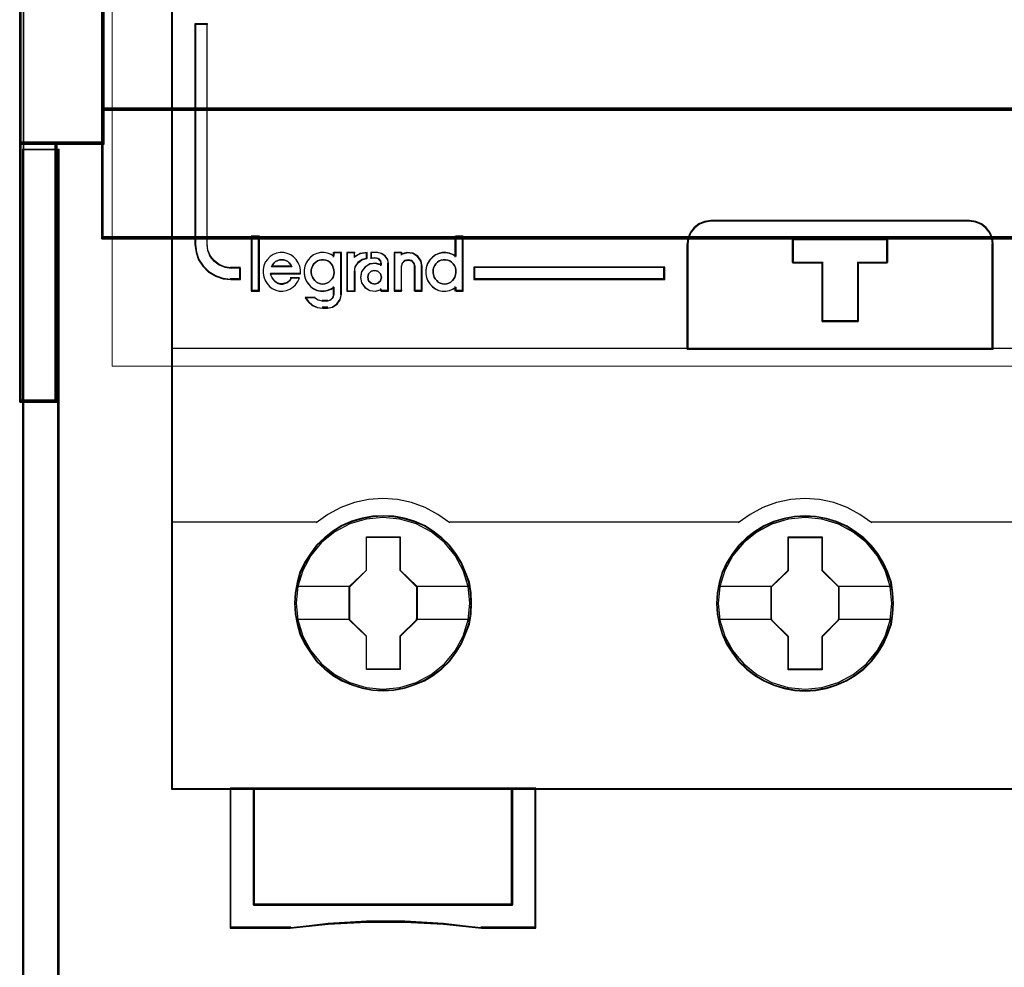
# Model space of a CAD drawing. Header units: millimetres. Extents: x -1290 to 1795, y -4192 to -1311.
# Tile 741 of 1056: x 1437 to 1445, y -2606 to -2598. Entities that reach past the tile are written whole.
import ezdxf

# ---------------------------------------------------------------- set-up
doc = ezdxf.new("R2010")
doc.units = ezdxf.units.MM
doc.layers.add('30', color=7, linetype='Continuous')
doc.layers.add('45', color=7, linetype='Continuous')
doc.layers.add('Aparatura', color=7, linetype='Continuous', lineweight=13)

# ---------------------------------------------------------------- blocks, each defined once
blk = doc.blocks.new('*U332')
at = {"layer": '45', "color": 7}
for points in [[(270.584727, -233.600374), (198.563909, -233.600374), (198.563909, -315.623143), (270.584727, -315.623143), (270.584727, -233.600374)], [(201.507188, -293.897504), (201.507188, -293.406343), (201.091798, -293.406343), (200.830046, -293.362194), (200.591054, -293.268376), (200.374824, -293.102817), (200.215496, -292.909663), (200.107381, -292.661324), (200.07893, -292.401946), (200.07893, -282.987108), (199.561115, -282.987108), (199.561115, -292.401946), (199.612327, -292.744104), (199.714752, -293.053149), (199.896841, -293.329082), (200.141523, -293.571903), (200.437417, -293.742981), (200.761762, -293.858873), (201.091798, -293.897504), (201.507188, -293.897504)], [(220.550776, -296.861642), (233.595016, -296.861642), (233.595016, -292.372464), (233.567096, -292.123065), (233.460999, -291.873666), (233.304647, -291.679689), (233.098039, -291.513423), (232.857927, -291.419206), (232.595478, -291.380411), (221.555897, -291.380411), (221.293449, -291.419206), (221.053336, -291.513423), (220.846728, -291.679689), (220.690376, -291.873666), (220.58428, -292.123065), (220.550776, -292.372464), (220.550776, -296.861642)], [(220.57226, -296.840097), (233.573532, -296.840097), (233.573532, -292.386209), (233.545704, -292.138771), (233.439957, -291.891333), (233.28412, -291.698881), (233.078192, -291.533922), (232.838871, -291.440446), (232.577287, -291.401955), (221.57407, -291.401955), (221.312486, -291.440446), (221.073165, -291.533922), (220.867237, -291.698881), (220.7114, -291.891333), (220.605653, -292.138771), (220.57226, -292.386209), (220.57226, -296.840097)], [(202.287766, -294.371479), (202.287766, -292.066238), (201.985202, -292.066238), (201.985202, -294.371479), (202.287766, -294.371479)], [(227.839071, -293.168919), (227.839071, -295.680295), (226.314137, -295.680295), (226.314137, -293.168919), (225.048049, -293.168919), (225.048049, -292.172164), (229.099533, -292.172164), (229.099533, -293.168919), (227.839071, -293.168919)], [(226.314137, -293.168919), (226.314137, -295.680295), (227.839071, -295.680295), (227.839071, -293.168919), (229.099533, -293.168919), (229.099533, -292.172164), (225.048049, -292.172164), (225.048049, -293.168919), (226.314137, -293.168919)], [(226.322194, -293.178221), (226.322194, -295.658751), (227.830955, -295.658751), (227.830955, -293.178221), (229.078049, -293.178221), (229.078049, -292.193708), (225.069532, -292.193708), (225.069532, -293.178221), (226.322194, -293.178221)], [(219.600118, -293.366078), (211.457763, -293.366078), (211.457763, -293.897504), (219.600118, -293.897504), (219.600118, -293.366078)], [(211.357505, -307.702019), (211.335114, -307.254113), (211.262344, -306.806207), (211.105607, -306.37489), (210.92648, -305.960162), (210.691376, -305.573082), (210.41149, -305.224711), (210.086822, -304.903988), (209.722971, -304.627503), (209.347923, -304.384196), (208.922497, -304.201715), (208.491472, -304.074532), (208.038057, -303.991587), (207.584641, -303.969468), (207.131226, -303.991587), (206.689006, -304.074532), (206.241188, -304.201715), (205.826957, -304.384196), (205.440714, -304.627503), (205.08246, -304.903988), (204.746597, -305.224711), (204.483504, -305.573082), (204.237205, -305.960162), (204.041284, -306.37489), (203.923732, -306.806207), (203.834169, -307.254113), (203.800582, -307.702019), (203.834169, -308.149925), (203.923732, -308.586772), (204.041284, -309.018089), (204.237205, -309.427287), (204.483504, -309.819896), (204.746597, -310.179327), (205.08246, -310.49452), (205.440714, -310.776535), (205.826957, -311.003253), (206.241188, -311.185733), (206.689006, -311.323976), (207.131226, -311.412451), (207.584641, -311.43457), (208.038057, -311.412451), (208.491472, -311.323976), (208.922497, -311.185733), (209.347923, -311.003253), (209.722971, -310.776535), (210.086822, -310.49452), (210.41149, -310.179327), (210.691376, -309.819896), (210.92648, -309.427287), (211.105607, -309.018089), (211.262344, -308.586772), (211.335114, -308.149925), (211.357505, -307.702019)], [(211.357505, -307.702019), (211.335114, -307.254113), (211.262344, -306.806207), (211.105607, -306.37489), (210.92648, -305.960162), (210.691376, -305.573082), (210.41149, -305.224711), (210.086822, -304.903988), (209.722971, -304.627503), (209.347923, -304.384196), (208.922497, -304.201715), (208.491472, -304.074532), (208.038057, -303.991587), (207.584641, -303.969468), (207.131226, -303.991587), (206.689006, -304.074532), (206.241188, -304.201715), (205.826957, -304.384196), (205.440714, -304.627503), (205.08246, -304.903988), (204.746597, -305.224711), (204.483504, -305.573082), (204.237205, -305.960162), (204.041284, -306.37489), (203.923732, -306.806207), (203.834169, -307.254113), (203.800582, -307.702019), (203.834169, -308.149925), (203.923732, -308.586772), (204.041284, -309.018089), (204.237205, -309.427287), (204.483504, -309.819896), (204.746597, -310.179327), (205.08246, -310.49452), (205.440714, -310.776535), (205.826957, -311.003253), (206.241188, -311.185733), (206.689006, -311.323976), (207.131226, -311.412451), (207.584641, -311.43457), (208.038057, -311.412451), (208.491472, -311.323976), (208.922497, -311.185733), (209.347923, -311.003253), (209.722971, -310.776535), (210.086822, -310.49452), (210.41149, -310.179327), (210.691376, -309.819896), (210.92648, -309.427287), (211.105607, -309.018089), (211.262344, -308.586772), (211.335114, -308.149925), (211.357505, -307.702019)], [(211.336021, -307.702019), (211.313757, -307.256698), (211.241401, -306.811377), (211.085556, -306.38255), (210.907447, -305.970216), (210.67368, -305.585371), (210.395385, -305.23901), (210.072563, -304.920138), (209.71078, -304.645249), (209.337866, -304.403346), (208.914858, -304.221919), (208.486284, -304.09547), (208.035447, -304.013003), (207.58461, -303.991012), (207.133772, -304.013003), (206.694067, -304.09547), (206.248795, -304.221919), (205.836919, -304.403346), (205.452873, -304.645249), (205.096656, -304.920138), (204.762702, -305.23901), (204.501105, -305.585371), (204.256206, -305.970216), (204.0614, -306.38255), (203.944516, -306.811377), (203.855462, -307.256698), (203.822066, -307.702019), (203.855462, -308.14734), (203.944516, -308.581665), (204.0614, -309.010492), (204.256206, -309.417329), (204.501105, -309.807672), (204.762702, -310.165028), (205.096656, -310.478402), (205.452873, -310.758789), (205.836919, -310.984198), (206.248795, -311.165625), (206.694067, -311.30307), (207.133772, -311.391035), (207.58461, -311.413026), (208.035447, -311.391035), (208.486284, -311.30307), (208.914858, -311.165625), (209.337866, -310.984198), (209.71078, -310.758789), (210.072563, -310.478402), (210.395385, -310.165028), (210.67368, -309.807672), (210.907447, -309.417329), (211.085556, -309.010492), (211.241401, -308.581665), (211.313757, -308.14734), (211.336021, -307.702019)], [(229.353758, -307.707333), (229.325776, -307.259436), (229.258619, -306.811538), (229.10192, -306.380229), (228.922835, -305.971039), (228.687787, -305.578438), (228.407967, -305.230073), (228.07778, -304.914886), (227.714014, -304.638406), (227.344652, -304.395103), (226.91373, -304.212627), (226.488404, -304.079916), (226.0295, -303.996972), (225.576192, -303.974854), (225.122884, -303.996972), (224.680769, -304.079916), (224.233057, -304.212627), (223.82452, -304.395103), (223.432773, -304.638406), (223.074604, -304.914886), (222.744416, -305.230073), (222.481386, -305.578438), (222.235144, -305.971039), (222.039271, -306.380229), (221.91615, -306.811538), (221.826608, -307.259436), (221.798626, -307.707333), (221.826608, -308.155231), (221.91615, -308.592069), (222.039271, -309.023378), (222.235144, -309.438098), (222.481386, -309.82517), (222.744416, -310.184594), (223.074604, -310.50531), (223.432773, -310.78179), (223.82452, -311.014034), (224.233057, -311.19651), (224.680769, -311.329221), (225.122884, -311.417694), (225.576192, -311.445342), (226.0295, -311.417694), (226.488404, -311.329221), (226.91373, -311.19651), (227.344652, -311.014034), (227.714014, -310.78179), (228.07778, -310.50531), (228.407967, -310.184594), (228.687787, -309.82517), (228.922835, -309.438098), (229.10192, -309.023378), (229.258619, -308.592069), (229.325776, -308.155231), (229.353758, -307.707333)], [(229.353758, -307.707333), (229.325776, -307.259436), (229.258619, -306.811538), (229.10192, -306.380229), (228.922835, -305.971039), (228.687787, -305.578438), (228.407967, -305.230073), (228.07778, -304.914886), (227.714014, -304.638406), (227.344652, -304.395103), (226.91373, -304.212627), (226.488404, -304.079916), (226.0295, -303.996972), (225.576192, -303.974854), (225.122884, -303.996972), (224.680769, -304.079916), (224.233057, -304.212627), (223.82452, -304.395103), (223.432773, -304.638406), (223.074604, -304.914886), (222.744416, -305.230073), (222.481386, -305.578438), (222.235144, -305.971039), (222.039271, -306.380229), (221.91615, -306.811538), (221.826608, -307.259436), (221.798626, -307.707333), (221.826608, -308.155231), (221.91615, -308.592069), (222.039271, -309.023378), (222.235144, -309.438098), (222.481386, -309.82517), (222.744416, -310.184594), (223.074604, -310.50531), (223.432773, -310.78179), (223.82452, -311.014034), (224.233057, -311.19651), (224.680769, -311.329221), (225.122884, -311.417694), (225.576192, -311.445342), (226.0295, -311.417694), (226.488404, -311.329221), (226.91373, -311.19651), (227.344652, -311.014034), (227.714014, -310.78179), (228.07778, -310.50531), (228.407967, -310.184594), (228.687787, -309.82517), (228.922835, -309.438098), (229.10192, -309.023378), (229.258619, -308.592069), (229.325776, -308.155231), (229.353758, -307.707333)], [(229.334064, -307.707349), (229.306228, -307.262035), (229.239422, -306.816721), (229.083539, -306.3879), (228.905388, -305.98107), (228.671565, -305.590733), (228.393204, -305.244377), (228.064738, -304.931008), (227.702869, -304.656123), (227.335433, -304.414224), (226.906757, -304.232799), (226.483648, -304.100854), (226.027136, -304.018389), (225.576192, -303.996398), (225.125247, -304.018389), (224.685437, -304.100854), (224.240059, -304.232799), (223.833652, -304.414224), (223.443947, -304.656123), (223.087645, -304.931008), (222.759179, -305.244377), (222.49752, -305.590733), (222.252562, -305.98107), (222.05771, -306.3879), (221.935231, -306.816721), (221.846155, -307.262035), (221.818319, -307.707349), (221.846155, -308.152663), (221.935231, -308.586982), (222.05771, -309.015803), (222.252562, -309.428131), (222.49752, -309.81297), (222.759179, -310.170321), (223.087645, -310.489188), (223.443947, -310.764073), (223.833652, -310.994977), (224.240059, -311.176401), (224.685437, -311.308346), (225.125247, -311.396309), (225.576192, -311.423798), (226.027136, -311.396309), (226.483648, -311.308346), (226.906757, -311.176401), (227.335433, -310.994977), (227.702869, -310.764073), (228.064738, -310.489188), (228.393204, -310.170321), (228.671565, -309.81297), (228.905388, -309.428131), (229.083539, -309.015803), (229.239422, -308.586982), (229.306228, -308.152663), (229.334064, -307.707349)], [(206.873324, -304.865352), (208.314248, -304.865352), (208.314248, -306.283763), (209.031885, -306.987427), (209.031885, -308.405838), (208.314248, -309.120584), (208.314248, -310.527914), (206.873324, -310.527914), (206.873324, -309.120584), (206.138735, -308.405838), (206.138735, -306.987427), (206.873324, -306.283763), (206.873324, -304.865352)], [(206.873324, -304.865352), (208.314248, -304.865352), (208.314248, -304.865352), (208.314248, -306.283763), (208.314248, -306.283763), (209.031885, -306.987427), (209.031885, -306.987427), (209.031885, -308.405838), (209.031885, -308.405838), (208.314248, -309.120584), (208.314248, -309.120584), (208.314248, -310.527914), (208.314248, -310.527914), (206.873324, -310.527914), (206.873324, -310.527914), (206.873324, -309.120584), (206.873324, -309.120584), (206.138735, -308.405838), (206.138735, -308.405838), (206.138735, -306.987427), (206.138735, -306.987427), (206.873324, -306.283763), (206.873324, -306.283763), (206.873324, -304.865352), (206.873324, -304.865352)], [(206.883898, -304.886896), (208.303422, -304.886896), (208.303422, -306.294514), (209.010401, -306.992824), (209.010401, -308.400442), (208.303422, -309.109749), (208.303422, -310.50637), (206.883898, -310.50637), (206.883898, -309.109749), (206.160218, -308.400442), (206.160218, -306.992824), (206.883898, -306.294514), (206.883898, -304.886896)], [(224.864206, -304.870738), (226.30513, -304.870738), (226.30513, -306.289149), (227.022767, -306.992814), (227.022767, -308.411224), (226.30513, -309.12597), (226.30513, -310.5333), (224.864206, -310.5333), (224.864206, -309.12597), (224.129617, -308.411224), (224.129617, -306.992814), (224.864206, -306.289149), (224.864206, -304.870738)], [(224.864206, -304.870738), (226.30513, -304.870738), (226.30513, -304.870738), (226.30513, -306.289149), (226.30513, -306.289149), (227.022767, -306.992814), (227.022767, -306.992814), (227.022767, -308.411224), (227.022767, -308.411224), (226.30513, -309.12597), (226.30513, -309.12597), (226.30513, -310.5333), (226.30513, -310.5333), (224.864206, -310.5333), (224.864206, -310.5333), (224.864206, -309.12597), (224.864206, -309.12597), (224.129617, -308.411224), (224.129617, -308.411224), (224.129617, -306.992814), (224.129617, -306.992814), (224.864206, -306.289149), (224.864206, -306.289149), (224.864206, -304.870738), (224.864206, -304.870738)], [(224.87478, -304.892282), (226.294304, -304.892282), (226.294304, -306.2999), (227.001283, -306.99821), (227.001283, -308.405828), (226.294304, -309.115135), (226.294304, -310.511756), (224.87478, -310.511756), (224.87478, -309.115135), (224.1511, -308.405828), (224.1511, -306.99821), (224.87478, -306.2999), (224.87478, -304.892282)], [(213.102522, -320.563797), (202.06294, -320.563797), (202.06294, -315.580054), (201.057819, -315.580054), (201.057819, -321.555009), (203.620878, -321.555009), (205.245824, -321.383346), (206.876354, -321.300284), (208.518052, -321.300284), (210.154166, -321.383346), (211.784696, -321.555009), (214.102059, -321.555009), (214.102059, -315.580054), (213.102522, -315.580054), (213.102522, -320.563797)], [(213.104853, -315.580054), (202.058605, -315.580054), (202.058605, -320.571152), (213.104853, -320.571152), (213.104853, -315.580054)]]:
    blk.add_lwpolyline(points, close=True, dxfattribs=at)
at = {"layer": '45', "color": 139}
for points in [[(270.584727, -233.600374), (198.563909, -233.600374), (198.563909, -315.623143), (270.584727, -315.623143), (270.584727, -233.600374)], [(205.00792, -294.086017), (205.101231, -294.07453), (205.18871, -294.045815), (205.264525, -293.999869), (205.34034, -293.936694), (205.410323, -293.862033), (205.451146, -293.787372), (205.486138, -293.689738), (205.497802, -293.592105), (205.486138, -293.482984), (205.46281, -293.396837), (205.427819, -293.299203), (205.375331, -293.224542), (205.31118, -293.149881), (205.235365, -293.098192), (205.147886, -293.063733), (205.048743, -293.046504), (204.961264, -293.046504), (204.873786, -293.063733), (204.786307, -293.098192), (204.710492, -293.149881), (204.634677, -293.224542), (204.582189, -293.299203), (204.547198, -293.396837), (204.52387, -293.482984), (204.52387, -293.592105), (204.535534, -293.689738), (204.570525, -293.787372), (204.611349, -293.862033), (204.669668, -293.936694), (204.745483, -293.999869), (204.832962, -294.045815), (204.920441, -294.07453), (205.00792, -294.086017)], [(210.211499, -294.086017), (210.298978, -294.07453), (210.386457, -294.045815), (210.473936, -293.999869), (210.538087, -293.936694), (210.602238, -293.862033), (210.643062, -293.787372), (210.678053, -293.689738), (210.689717, -293.592105), (210.689717, -293.482984), (210.666389, -293.396837), (210.625566, -293.299203), (210.567247, -293.224542), (210.503095, -293.149881), (210.42728, -293.098192), (210.339802, -293.063733), (210.252323, -293.046504), (210.15318, -293.046504), (210.065701, -293.063733), (209.978222, -293.098192), (209.902407, -293.149881), (209.838256, -293.224542), (209.785768, -293.299203), (209.739113, -293.396837), (209.715785, -293.482984), (209.715785, -293.592105), (209.727449, -293.689738), (209.762441, -293.787372), (209.803264, -293.862033), (209.873247, -293.936694), (209.937399, -293.999869), (210.024877, -294.045815), (210.112356, -294.07453), (210.211499, -294.086017)], [(207.517278, -293.793984), (207.469195, -293.650948), (207.367019, -293.53771), (207.222771, -293.507911), (207.078523, -293.53771), (206.964326, -293.650948), (206.928264, -293.793984), (206.964326, -293.94298), (207.078523, -294.044298), (207.222771, -294.086017), (207.367019, -294.044298), (207.469195, -293.94298), (207.517278, -293.793984)], [(211.285892, -307.696561), (211.213114, -306.977671), (211.005978, -306.297491), (210.658884, -305.661549), (210.199824, -305.108557), (209.639995, -304.655103), (208.996192, -304.317778), (208.302004, -304.107641), (207.579825, -304.041282), (206.857646, -304.107641), (206.169056, -304.317778), (205.525253, -304.655103), (204.959826, -305.108557), (204.500766, -305.661549), (204.159271, -306.297491), (203.946536, -306.977671), (203.879356, -307.696561), (203.946536, -308.409921), (204.159271, -309.101161), (204.500766, -309.726043), (204.959826, -310.284565), (205.525253, -310.738018), (206.169056, -311.075344), (206.857646, -311.285481), (207.579825, -311.35737), (208.302004, -311.285481), (208.996192, -311.075344), (209.639995, -310.738018), (210.199824, -310.284565), (210.658884, -309.726043), (211.005978, -309.101161), (211.213114, -308.409921), (211.285892, -307.696561)], [(211.285892, -307.702019), (211.213114, -306.983143), (211.005978, -306.302976), (210.664482, -305.667047), (210.199824, -305.108536), (209.639995, -304.655091), (209.00179, -304.317773), (208.302004, -304.10764), (207.579825, -304.041282), (206.863244, -304.10764), (206.163458, -304.317773), (205.525253, -304.655091), (204.965424, -305.108536), (204.500766, -305.667047), (204.159271, -306.302976), (203.952134, -306.983143), (203.879356, -307.702019), (203.952134, -308.415365), (204.159271, -309.101062), (204.500766, -309.731461), (204.965424, -310.284442), (205.525253, -310.737887), (206.163458, -311.080735), (206.863244, -311.290868), (207.579825, -311.362756), (208.302004, -311.290868), (209.00179, -311.080735), (209.639995, -310.737887), (210.199824, -310.284442), (210.664482, -309.731461), (211.005978, -309.101062), (211.213114, -308.415365), (211.285892, -307.702019)], [(229.282145, -307.707477), (229.20937, -306.988587), (229.002239, -306.302877), (228.660754, -305.666935), (228.19611, -305.113943), (227.636299, -304.66049), (226.998113, -304.323164), (226.298349, -304.113027), (225.576192, -304.046668), (224.854035, -304.113027), (224.159868, -304.323164), (223.521683, -304.66049), (222.961871, -305.113943), (222.497227, -305.666935), (222.150144, -306.302877), (221.943014, -306.988587), (221.870238, -307.707477), (221.943014, -308.415307), (222.150144, -309.106547), (222.497227, -309.736959), (222.961871, -310.289951), (223.521683, -310.743404), (224.159868, -311.08073), (224.854035, -311.290867), (225.576192, -311.362756), (226.298349, -311.290867), (226.998113, -311.08073), (227.636299, -310.743404), (228.19611, -310.289951), (228.660754, -309.736959), (229.002239, -309.106547), (229.20937, -308.415307), (229.282145, -307.707477)], [(229.282145, -307.702019), (229.203769, -306.983143), (228.996632, -306.302976), (228.655137, -305.667047), (228.196077, -305.108536), (227.636248, -304.655091), (226.992445, -304.317773), (226.292659, -304.10764), (225.576078, -304.041282), (224.853899, -304.10764), (224.159711, -304.317773), (223.521506, -304.655091), (222.956079, -305.108536), (222.497019, -305.667047), (222.155524, -306.302976), (221.942789, -306.983143), (221.875609, -307.702019), (221.942789, -308.415365), (222.155524, -309.101062), (222.497019, -309.731461), (222.956079, -310.284442), (223.521506, -310.737887), (224.159711, -311.080735), (224.853899, -311.290868), (225.576078, -311.362756), (226.292659, -311.290868), (226.992445, -311.080735), (227.636248, -310.737887), (228.196077, -310.284442), (228.655137, -309.731461), (228.996632, -309.101062), (229.203769, -308.415365), (229.282145, -307.702019)]]:
    blk.add_lwpolyline(points, close=True, dxfattribs=at)
at = {"layer": '45', "color": 255}
blk.add_lwpolyline([(270.563244, -233.621918), (198.585393, -233.621918), (198.585393, -315.601598), (270.563244, -315.601598), (270.563244, -233.621918)], close=True, dxfattribs=at)
at = {"layer": '45', "color": 139}
for points in [[(199.561115, -282.987108), (199.561115, -292.409151)], [(199.561115, -282.987108), (200.110742, -282.987108)], [(200.065984, -282.987108), (200.065984, -292.409151)], [(221.59632, -291.380411), (221.323317, -291.420641), (221.073548, -291.518343), (220.85863, -291.690757), (220.69599, -291.891908), (220.585627, -292.15053), (220.550776, -292.409151)], [(221.553352, -291.380411), (232.5996, -291.380411)], [(233.595016, -292.409151), (233.56596, -292.15053), (233.455551, -291.891908), (233.292842, -291.690757), (233.077834, -291.518343), (232.82796, -291.420641), (232.554842, -291.380411)], [(201.963719, -292.046489), (201.963719, -294.393023)], [(201.963719, -292.046489), (202.30925, -292.046489)], [(202.264492, -292.046489), (202.264492, -294.393023)], [(210.644959, -292.046489), (210.644959, -292.942373)], [(210.644959, -292.046489), (211.001232, -292.046489)], [(210.956474, -292.046489), (210.956474, -294.393023)], [(225.048049, -292.172164), (229.099533, -292.172164)], [(225.048049, -292.172164), (225.048049, -293.200905)], [(229.054775, -292.172164), (229.054775, -293.200905)], [(199.561115, -292.364268), (199.612628, -292.715045), (199.715655, -293.031876), (199.898812, -293.314761), (200.144931, -293.5637), (200.442563, -293.739088), (200.768813, -293.8579), (201.100786, -293.897504)], [(200.065984, -292.364268), (200.095051, -292.634104), (200.205508, -292.892458), (200.368286, -293.0934), (200.589199, -293.265636), (200.833366, -293.363237), (201.100786, -293.409166)], [(220.550776, -296.861642), (220.550776, -292.364268)], [(233.550258, -296.861642), (233.550258, -292.364268)], [(204.061969, -293.642447), (204.061969, -293.484431), (204.027625, -293.326414), (203.964663, -293.179685), (203.878804, -293.044243), (203.770051, -292.925731), (203.644126, -292.841079), (203.501029, -292.779002), (203.352208, -292.745141), (203.191939, -292.739498), (203.043119, -292.767715), (202.894298, -292.829792), (202.762649, -292.914444), (202.659619, -293.032956), (202.562313, -293.157111), (202.505074, -293.303841), (202.476455, -293.4675), (202.465007, -293.625516), (202.49935, -293.783532), (202.550865, -293.930262), (202.636723, -294.065704), (202.745477, -294.184216), (202.859954, -294.280154), (203.008775, -294.342232), (203.157596, -294.381736), (203.312141, -294.393023), (203.460962, -294.364806), (203.609782, -294.308372), (203.735708, -294.22372), (203.855909, -294.122138), (203.953215, -293.981053), (204.016178, -293.834323)], [(203.694954, -293.35351), (203.653885, -293.270363), (203.583482, -293.187215), (203.518946, -293.129651), (203.430943, -293.078484), (203.354673, -293.0529), (203.266669, -293.046504), (203.166932, -293.0529), (203.090662, -293.078484), (203.002658, -293.129651), (202.938122, -293.187215), (202.873586, -293.270363), (202.826651, -293.35351)], [(205.497802, -292.903208), (205.365222, -292.81853), (205.215349, -292.767724), (205.065477, -292.739498), (204.915604, -292.745143), (204.759967, -292.779014), (204.621623, -292.841111), (204.494807, -292.93708), (204.385285, -293.055629), (204.29882, -293.179823), (204.246941, -293.326598), (204.212355, -293.484664), (204.212355, -293.64273), (204.246941, -293.800795), (204.29882, -293.953216), (204.385285, -294.07741), (204.494807, -294.195959), (204.621623, -294.286283), (204.759967, -294.354025), (204.915604, -294.382251), (205.065477, -294.382251), (205.215349, -294.365315), (205.365222, -294.308863), (205.497802, -294.224185)], [(205.453044, -292.739498), (205.453044, -292.942373)], [(205.453044, -292.739498), (205.809317, -292.739498)], [(205.764559, -292.739498), (205.764559, -294.547424)], [(206.033106, -292.739498), (206.033106, -294.393023)], [(206.033106, -292.739498), (206.39296, -292.739498)], [(206.899619, -292.739498), (206.609706, -292.787741), (206.349992, -292.953145)], [(206.349992, -292.739498), (206.349992, -292.953145)], [(206.899619, -292.97469), (206.688224, -293.039939), (206.507028, -293.170436), (206.380191, -293.360252), (206.349992, -293.579726)], [(206.856651, -292.739498), (206.856651, -293.019574)], [(207.057167, -292.739498), (207.057167, -293.007006)], [(207.356149, -292.739498), (207.057167, -292.739498)], [(207.057167, -292.963917), (207.273795, -292.963917)], [(207.517278, -293.243993), (207.477972, -293.107212), (207.379708, -292.996484), (207.229037, -292.963917)], [(207.818051, -293.243993), (207.781554, -293.051804), (207.665982, -292.883639), (207.50783, -292.781539), (207.313182, -292.739498)], [(208.052582, -292.739498), (208.052582, -294.393023)], [(208.052582, -292.739498), (208.396323, -292.739498)], [(209.253884, -293.35351), (209.207103, -293.111448), (209.066761, -292.904809), (208.8504, -292.769017), (208.598954, -292.739498), (208.353355, -292.816249)], [(208.353355, -292.739498), (208.353355, -292.8544)], [(208.953111, -293.35351), (208.90513, -293.200007), (208.803172, -293.078484), (208.647235, -293.046504), (208.503294, -293.078484), (208.401336, -293.200007), (208.353355, -293.35351)], [(210.689717, -292.903208), (210.557137, -292.81853), (210.418793, -292.767724), (210.257392, -292.739498), (210.107519, -292.745143), (209.957647, -292.779014), (209.813538, -292.841111), (209.686723, -292.93708), (209.5772, -293.055629), (209.490735, -293.179823), (209.438856, -293.326598), (209.40427, -293.484664), (209.40427, -293.64273), (209.438856, -293.800795), (209.490735, -293.953216), (209.5772, -294.07741), (209.686723, -294.195959), (209.813538, -294.286283), (209.957647, -294.354025), (210.107519, -294.382251), (210.257392, -294.382251), (210.418793, -294.365315), (210.557137, -294.308863), (210.689717, -294.224185)], [(201.057819, -293.366078), (201.507188, -293.366078)], [(201.464221, -293.366078), (201.464221, -293.897504)], [(202.826651, -293.310422), (203.694954, -293.310422)], [(207.517278, -293.263682), (207.271679, -293.200905), (207.020233, -293.22944), (206.815567, -293.3607), (206.66353, -293.549031), (206.616749, -293.794431), (206.66353, -294.034125), (206.815567, -294.233869), (207.020233, -294.36513), (207.271679, -294.382251), (207.517278, -294.319474)], [(207.47431, -293.200905), (207.47431, -293.305036)], [(207.775083, -293.200905), (207.775083, -294.393023)], [(208.353355, -293.310422), (208.353355, -294.393023)], [(208.910143, -293.310422), (208.910143, -294.393023)], [(209.209126, -293.310422), (209.209126, -294.393023)], [(211.457763, -293.366078), (219.600118, -293.366078)], [(211.457763, -293.366078), (211.457763, -293.897504)], [(219.55536, -293.897504), (219.55536, -293.366078)], [(225.048049, -293.156021), (226.344237, -293.156021)], [(226.299479, -293.156021), (226.299479, -295.680295)], [(227.808715, -293.156021), (229.099533, -293.156021)], [(227.808715, -293.156021), (227.808715, -295.680295)], [(201.057819, -293.854415), (201.507188, -293.854415)], [(202.776522, -293.617428), (204.061969, -293.617428)], [(202.776522, -293.617428), (202.799925, -293.720883), (202.84088, -293.812166), (202.899387, -293.891279), (202.963744, -293.95822), (203.039804, -294.019075), (203.115863, -294.061674), (203.203623, -294.086017), (203.303085, -294.086017), (203.390846, -294.061674), (203.478606, -294.031247), (203.554666, -293.982562), (203.619023, -293.915621), (203.67168, -293.824337)], [(203.628712, -293.805941), (204.017211, -293.805941)], [(206.033106, -294.393023), (206.39296, -294.393023), (206.39296, -293.536637)], [(211.457763, -293.854415), (219.600118, -293.854415)], [(205.453044, -294.184761), (205.453044, -294.547424)], [(207.47431, -294.27812), (207.47431, -294.393023)], [(210.644959, -294.184761), (210.644959, -294.393023)], [(201.963719, -294.349934), (202.30925, -294.349934)], [(204.257113, -294.640783), (204.398808, -294.828444), (204.575926, -294.985837), (204.794372, -295.088748), (205.030529, -295.112962)], [(204.257113, -294.640783), (204.684998, -294.640783)], [(204.642031, -294.640783), (204.817482, -294.758079), (205.030529, -294.816728)], [(205.180916, -295.112962), (205.414322, -295.071477), (205.617804, -294.935169), (205.749469, -294.733671), (205.809317, -294.50254)], [(205.180916, -294.816728), (205.336125, -294.765432), (205.446065, -294.66284), (205.497802, -294.50254)], [(207.47431, -294.349934), (207.818051, -294.349934)], [(208.052582, -294.349934), (208.396323, -294.349934)], [(208.910143, -294.349934), (209.253884, -294.349934)], [(210.644959, -294.349934), (211.001232, -294.349934)], [(204.985771, -294.771844), (205.225674, -294.771844)], [(205.225674, -295.069873), (204.985771, -295.069873)], [(226.299479, -295.635411), (227.851683, -295.635411)], [(198.563909, -296.816758), (270.584727, -296.816758)], [(210.428331, -304.265702), (209.923515, -303.910121), (209.379435, -303.617627), (208.801701, -303.405426), (208.195922, -303.279252), (207.573316, -303.233371), (206.967536, -303.279252), (206.361757, -303.405426), (205.784023, -303.617627), (205.234334, -303.910121), (204.735127, -304.265702)], [(228.424584, -304.265702), (227.919948, -303.910121), (227.376062, -303.617627), (226.798533, -303.405426), (226.19297, -303.279252), (225.570585, -303.233371), (224.965021, -303.279252), (224.35385, -303.405426), (223.776322, -303.617627), (223.232436, -303.910121), (222.7278, -304.265702)], [(198.563909, -304.222613), (204.779885, -304.222613)], [(210.383573, -304.222613), (216.599549, -304.222613)], [(216.554791, -304.222613), (222.770767, -304.222613)], [(228.381616, -304.222613), (240.76881, -304.222613)], [(201.057819, -315.580054), (201.057819, -321.555009)], [(202.058605, -315.580054), (202.058605, -320.571152)], [(213.060095, -320.571152), (213.060095, -315.580054)], [(214.057301, -315.580054), (214.057301, -321.555009)], [(202.058605, -320.526268), (213.104853, -320.526268)], [(203.655567, -321.510125), (201.057819, -321.510125)], [(211.792552, -321.555009), (210.158442, -321.355372), (208.518735, -321.258774), (206.873433, -321.258774), (205.239323, -321.355372), (203.610809, -321.555009)], [(214.102059, -321.510125), (211.747794, -321.510125)]]:
    blk.add_lwpolyline(points, dxfattribs=at)
at = {"layer": '45', "color": 1}
for points in [[(201.507188, -293.897504), (201.507188, -293.406343), (201.091798, -293.406343), (200.830046, -293.362194), (200.591054, -293.268376), (200.374824, -293.102817), (200.215496, -292.909663), (200.107381, -292.661324), (200.07893, -292.401946), (200.07893, -282.987108), (199.561115, -282.987108), (199.561115, -292.401946), (199.612327, -292.744104), (199.714752, -293.053149), (199.896841, -293.329082), (200.141523, -293.571903), (200.437417, -293.742981), (200.761762, -293.858873), (201.091798, -293.897504), (201.507188, -293.897504)], [(201.485704, -293.877755), (201.485704, -293.388453), (201.079104, -293.388453), (200.82289, -293.344471), (200.588955, -293.251009), (200.3773, -293.086075), (200.221344, -292.893653), (200.115516, -292.646253), (200.087667, -292.387858), (200.087667, -283.008652), (199.580808, -283.008652), (199.580808, -292.387858), (199.630937, -292.72872), (199.731195, -293.036595), (199.909431, -293.311484), (200.148935, -293.553386), (200.438569, -293.723817), (200.756051, -293.839271), (201.079104, -293.877755), (201.485704, -293.877755)], [(219.600118, -293.366078), (211.457763, -293.366078), (211.457763, -293.897504), (219.600118, -293.897504), (219.600118, -293.366078)]]:
    blk.add_lwpolyline(points, close=True, dxfattribs=at)
at = {"layer": '45', "color": 59}
for points in [[(220.550776, -296.861642), (233.595016, -296.861642), (233.595016, -292.372464), (233.567096, -292.123065), (233.460999, -291.873666), (233.304647, -291.679689), (233.098039, -291.513423), (232.857927, -291.419206), (232.595478, -291.380411), (221.555897, -291.380411), (221.293449, -291.419206), (221.053336, -291.513423), (220.846728, -291.679689), (220.690376, -291.873666), (220.58428, -292.123065), (220.550776, -292.372464), (220.550776, -296.861642)], [(202.30925, -294.393023), (202.30925, -292.046489), (201.963719, -292.046489), (201.963719, -294.393023), (202.30925, -294.393023)], [(209.490129, -293.188954), (209.438614, -293.334563), (209.40427, -293.491372), (209.40427, -293.648181), (209.438614, -293.804989), (209.490129, -293.956198), (209.575987, -294.079405), (209.68474, -294.197012), (209.810666, -294.286617), (209.953763, -294.353821), (210.102583, -294.381822), (210.251404, -294.381822), (210.411673, -294.365022), (210.549046, -294.309018), (210.680695, -294.225014), (210.680695, -294.393023), (211.001232, -294.393023), (211.001232, -292.046489), (210.680695, -292.046489), (210.680695, -292.914539), (210.549046, -292.830534), (210.411673, -292.780131), (210.251404, -292.752129), (210.102583, -292.75773), (209.953763, -292.791332), (209.810666, -292.852935), (209.68474, -292.948141), (209.575987, -293.065747), (209.490129, -293.188954)], [(227.839071, -293.168919), (227.839071, -295.680295), (226.314137, -295.680295), (226.314137, -293.168919), (225.048049, -293.168919), (225.048049, -292.172164), (229.099533, -292.172164), (229.099533, -293.168919), (227.839071, -293.168919)], [(226.314137, -293.168919), (226.314137, -295.680295), (227.839071, -295.680295), (227.839071, -293.168919), (229.099533, -293.168919), (229.099533, -292.172164), (225.048049, -292.172164), (225.048049, -293.168919), (226.314137, -293.168919)], [(226.322194, -293.178221), (226.322194, -295.658751), (227.830955, -295.658751), (227.830955, -293.178221), (229.078049, -293.178221), (229.078049, -292.193708), (225.069532, -292.193708), (225.069532, -293.178221), (226.322194, -293.178221)], [(202.476455, -293.4675), (202.465007, -293.625516), (202.49935, -293.783532), (202.550865, -293.930262), (202.636723, -294.065704), (202.745477, -294.184216), (202.859954, -294.280154), (203.008775, -294.342232), (203.157596, -294.381736), (203.312141, -294.393023), (203.460962, -294.364806), (203.609782, -294.308372), (203.735708, -294.22372), (203.855909, -294.122138), (203.953215, -293.981053), (204.016178, -293.834323), (203.661297, -293.834323), (203.609782, -293.918975), (203.54682, -293.981053), (203.472409, -294.0262), (203.386551, -294.054417), (203.300693, -294.076991), (203.203387, -294.076991), (203.117529, -294.054417), (203.043119, -294.014913), (202.968708, -293.958479), (202.905745, -293.896401), (202.848507, -293.823036), (202.80844, -293.738385), (202.785544, -293.642447), (204.061969, -293.642447), (204.061969, -293.484431), (204.027625, -293.326414), (203.964663, -293.179685), (203.878804, -293.044243), (203.770051, -292.925731), (203.644126, -292.841079), (203.501029, -292.779002), (203.352208, -292.745141), (203.191939, -292.739498), (203.043119, -292.767715), (202.894298, -292.829792), (202.762649, -292.914444), (202.659619, -293.032956), (202.562313, -293.157111), (202.505074, -293.303841), (202.476455, -293.4675)], [(203.653885, -293.270363), (203.694954, -293.35351), (202.826651, -293.35351), (202.873586, -293.270363), (202.938122, -293.187215), (203.002658, -293.129651), (203.090662, -293.078484), (203.166932, -293.0529), (203.266669, -293.046504), (203.354673, -293.0529), (203.430943, -293.078484), (203.518946, -293.129651), (203.583482, -293.187215), (203.653885, -293.270363)], [(203.694954, -293.35351), (202.826651, -293.35351), (202.873586, -293.270363), (202.938122, -293.187215), (203.002658, -293.129651), (203.090662, -293.078484), (203.166932, -293.0529), (203.266669, -293.046504), (203.354673, -293.0529), (203.430943, -293.078484), (203.518946, -293.129651), (203.583482, -293.187215), (203.653885, -293.270363), (203.694954, -293.35351)], [(204.246698, -293.321668), (204.212355, -293.478406), (204.212355, -293.635145), (204.246698, -293.791883), (204.298213, -293.943023), (204.384071, -294.066175), (204.492825, -294.183728), (204.61875, -294.273293), (204.756123, -294.340467), (204.910668, -294.368455), (205.059489, -294.368455), (205.20831, -294.351662), (205.35713, -294.295684), (205.48878, -294.211717), (205.48878, -294.536389), (205.442989, -294.676334), (205.345683, -294.765899), (205.20831, -294.810681), (205.007974, -294.810681), (204.813362, -294.765899), (204.653094, -294.676334), (204.258146, -294.676334), (204.395519, -294.849866), (204.567235, -294.995408), (204.779019, -295.090571), (205.007974, -295.112962), (205.20831, -295.112962), (205.431541, -295.073777), (205.626153, -294.945028), (205.752078, -294.754703), (205.809317, -294.536389), (205.809317, -292.739498), (205.48878, -292.739498), (205.48878, -292.901834), (205.35713, -292.817867), (205.20831, -292.767486), (205.059489, -292.739498), (204.910668, -292.745095), (204.756123, -292.778682), (204.61875, -292.840258), (204.492825, -292.93542), (204.384071, -293.052974), (204.298213, -293.176125), (204.246698, -293.321668)], [(204.873786, -293.063733), (204.961264, -293.046504), (205.048743, -293.046504), (205.147886, -293.063733), (205.235365, -293.098192), (205.31118, -293.149881), (205.375331, -293.224542), (205.427819, -293.299203), (205.46281, -293.396837), (205.486138, -293.482984), (205.497802, -293.592105), (205.486138, -293.689738), (205.451146, -293.787372), (205.410323, -293.862033), (205.34034, -293.936694), (205.264525, -293.999869), (205.18871, -294.045815), (205.101231, -294.07453), (205.00792, -294.086017), (204.920441, -294.07453), (204.832962, -294.045815), (204.745483, -293.999869), (204.669668, -293.936694), (204.611349, -293.862033), (204.570525, -293.787372), (204.535534, -293.689738), (204.52387, -293.592105), (204.52387, -293.482984), (204.547198, -293.396837), (204.582189, -293.299203), (204.634677, -293.224542), (204.710492, -293.149881), (204.786307, -293.098192), (204.873786, -293.063733)], [(204.634677, -293.224542), (204.710492, -293.149881), (204.786307, -293.098192), (204.873786, -293.063733), (204.961264, -293.046504), (205.048743, -293.046504), (205.147886, -293.063733), (205.235365, -293.098192), (205.31118, -293.149881), (205.375331, -293.224542), (205.427819, -293.299203), (205.46281, -293.396837), (205.486138, -293.482984), (205.497802, -293.592105), (205.486138, -293.689738), (205.451146, -293.787372), (205.410323, -293.862033), (205.34034, -293.936694), (205.264525, -293.999869), (205.18871, -294.045815), (205.101231, -294.07453), (205.00792, -294.086017), (204.920441, -294.07453), (204.832962, -294.045815), (204.745483, -293.999869), (204.669668, -293.936694), (204.611349, -293.862033), (204.570525, -293.787372), (204.535534, -293.689738), (204.52387, -293.592105), (204.52387, -293.482984), (204.547198, -293.396837), (204.582189, -293.299203), (204.634677, -293.224542)], [(206.033106, -292.739498), (206.033106, -294.393023), (206.366831, -294.393023), (206.366831, -293.557795), (206.396105, -293.348988), (206.519056, -293.168398), (206.6947, -293.044243), (206.899619, -292.982165), (206.899619, -292.739498), (206.618588, -292.779002), (206.366831, -292.914444), (206.366831, -292.739498), (206.033106, -292.739498)], [(206.0528, -292.759246), (206.0528, -294.371479), (206.370665, -294.371479), (206.370665, -293.557109), (206.398548, -293.353516), (206.515657, -293.177436), (206.682954, -293.056381), (206.878135, -292.995854), (206.878135, -292.759246), (206.610459, -292.797764), (206.370665, -292.929824), (206.370665, -292.759246), (206.0528, -292.759246)], [(206.813116, -293.371562), (206.662953, -293.557795), (206.616749, -293.800463), (206.662953, -294.037487), (206.813116, -294.235007), (207.015258, -294.364806), (207.263604, -294.381736), (207.506174, -294.319658), (207.506174, -294.393023), (207.818051, -294.393023), (207.818051, -293.213546), (207.783398, -293.032956), (207.673664, -292.87494), (207.523501, -292.779002), (207.338685, -292.739498), (207.073013, -292.739498), (207.073013, -292.970878), (207.252053, -292.970878), (207.384889, -292.999095), (207.471521, -293.095034), (207.506174, -293.213546), (207.506174, -293.275624), (207.263604, -293.213546), (207.015258, -293.241763), (206.813116, -293.371562)], [(208.052582, -292.739498), (208.052582, -294.393023), (208.364459, -294.393023), (208.364459, -293.326414), (208.410662, -293.190972), (208.508846, -293.083747), (208.647458, -293.05553), (208.79762, -293.083747), (208.895804, -293.190972), (208.942008, -293.326414), (208.942008, -294.393023), (209.253884, -294.393023), (209.253884, -293.326414), (209.20768, -293.095034), (209.069068, -292.897514), (208.855375, -292.767715), (208.607029, -292.739498), (208.364459, -292.812862), (208.364459, -292.739498), (208.052582, -292.739498)], [(208.074066, -292.759246), (208.074066, -294.371479), (208.374787, -294.371479), (208.374787, -293.331506), (208.419339, -293.199446), (208.51401, -293.094899), (208.647664, -293.067386), (208.792456, -293.094899), (208.887127, -293.199446), (208.931679, -293.331506), (208.931679, -294.371479), (209.2324, -294.371479), (209.2324, -293.331506), (209.187849, -293.105904), (209.054195, -292.913316), (208.848145, -292.786759), (208.608682, -292.759246), (208.374787, -292.830779), (208.374787, -292.759246), (208.074066, -292.759246)], [(210.42728, -293.098192), (210.503095, -293.149881), (210.567247, -293.224542), (210.625566, -293.299203), (210.666389, -293.396837), (210.689717, -293.482984), (210.689717, -293.592105), (210.678053, -293.689738), (210.643062, -293.787372), (210.602238, -293.862033), (210.538087, -293.936694), (210.473936, -293.999869), (210.386457, -294.045815), (210.298978, -294.07453), (210.211499, -294.086017), (210.112356, -294.07453), (210.024877, -294.045815), (209.937399, -293.999869), (209.873247, -293.936694), (209.803264, -293.862033), (209.762441, -293.787372), (209.727449, -293.689738), (209.715785, -293.592105), (209.715785, -293.482984), (209.739113, -293.396837), (209.785768, -293.299203), (209.838256, -293.224542), (209.902407, -293.149881), (209.978222, -293.098192), (210.065701, -293.063733), (210.15318, -293.046504), (210.252323, -293.046504), (210.339802, -293.063733), (210.42728, -293.098192)], [(209.838256, -293.224542), (209.902407, -293.149881), (209.978222, -293.098192), (210.065701, -293.063733), (210.15318, -293.046504), (210.252323, -293.046504), (210.339802, -293.063733), (210.42728, -293.098192), (210.503095, -293.149881), (210.567247, -293.224542), (210.625566, -293.299203), (210.666389, -293.396837), (210.689717, -293.482984), (210.689717, -293.592105), (210.678053, -293.689738), (210.643062, -293.787372), (210.602238, -293.862033), (210.538087, -293.936694), (210.473936, -293.999869), (210.386457, -294.045815), (210.298978, -294.07453), (210.211499, -294.086017), (210.112356, -294.07453), (210.024877, -294.045815), (209.937399, -293.999869), (209.873247, -293.936694), (209.803264, -293.862033), (209.762441, -293.787372), (209.727449, -293.689738), (209.715785, -293.592105), (209.715785, -293.482984), (209.739113, -293.396837), (209.785768, -293.299203), (209.838256, -293.224542)], [(219.578634, -293.385827), (211.479246, -293.385827), (211.479246, -293.877755), (219.578634, -293.877755), (219.578634, -293.385827)], [(207.469195, -293.650948), (207.517278, -293.793984), (207.469195, -293.94298), (207.367019, -294.044298), (207.222771, -294.086017), (207.078523, -294.044298), (206.964326, -293.94298), (206.928264, -293.793984), (206.964326, -293.650948), (207.078523, -293.53771), (207.222771, -293.507911), (207.367019, -293.53771), (207.469195, -293.650948)], [(207.469195, -293.650948), (207.517278, -293.793984), (207.469195, -293.94298), (207.367019, -294.044298), (207.222771, -294.086017), (207.078523, -294.044298), (206.964326, -293.94298), (206.928264, -293.793984), (206.964326, -293.650948), (207.078523, -293.53771), (207.222771, -293.507911), (207.367019, -293.53771), (207.469195, -293.650948)], [(213.102522, -320.563797), (202.06294, -320.563797), (202.06294, -315.580054), (201.057819, -315.580054), (201.057819, -321.555009), (203.620878, -321.555009), (205.245824, -321.383346), (206.876354, -321.300284), (208.518052, -321.300284), (210.154166, -321.383346), (211.784696, -321.555009), (214.102059, -321.555009), (214.102059, -315.580054), (213.102522, -315.580054), (213.102522, -320.563797)], [(213.08433, -320.549103), (202.081113, -320.549103), (202.081113, -315.599803), (201.079303, -315.599803), (201.079303, -321.533464), (203.633919, -321.533464), (205.253513, -321.362988), (206.878672, -321.2805), (208.514962, -321.2805), (210.145686, -321.362988), (211.770845, -321.533464), (214.080575, -321.533464), (214.080575, -315.599803), (213.08433, -315.599803), (213.08433, -320.549103)], [(213.104853, -315.580054), (202.058605, -315.580054), (202.058605, -320.571152), (213.104853, -320.571152), (213.104853, -315.580054)], [(213.083369, -315.599803), (202.080089, -315.599803), (202.080089, -320.549608), (213.083369, -320.549608), (213.083369, -315.599803)]]:
    blk.add_lwpolyline(points, close=True, dxfattribs=at)
at = {"layer": '45', "color": 7}
for points in [[(203.873985, -306.971308), (206.181702, -306.971308)], [(208.987127, -306.971308), (211.285892, -306.971308)], [(221.870238, -306.976694), (224.174375, -306.976694)], [(226.978009, -306.976694), (229.282145, -306.976694)], [(203.873985, -308.378869), (206.181702, -308.378869)], [(208.987127, -308.378869), (211.285892, -308.378869)], [(221.870238, -308.384255), (224.174375, -308.384255)], [(226.978009, -308.384255), (229.282145, -308.384255)]]:
    blk.add_lwpolyline(points, dxfattribs=at)
blk = doc.blocks.new('*U343')
at = {"layer": '30', "color": 7}
for points in [[(113.649238, -410.954907), (113.649238, -438.045078), (113.649238, -410.954907)], [(115.194714, -410.954907), (113.649238, -410.954907), (113.649238, -438.045078), (115.194714, -438.045078), (117.245982, -438.045078), (117.245982, -436.585953), (117.245982, -435.071767), (117.245982, -414.01081), (117.245982, -412.496624), (117.245982, -410.954907), (115.194714, -410.954907)], [(115.200756, -410.997996), (113.692205, -410.997996), (113.692205, -438.003785), (115.200756, -438.003785), (117.203014, -438.003785), (117.203014, -436.549205), (117.203014, -435.039735), (117.203014, -414.04438), (117.203014, -412.53491), (117.203014, -410.997996), (115.200756, -410.997996)], [(548.842747, -412.491734), (117.158256, -412.491734), (117.158256, -414.006535), (117.158256, -435.076037), (117.158256, -436.590837), (548.842747, -436.590837), (548.842747, -435.076037), (548.842747, -414.006535), (548.842747, -412.491734)], [(117.158256, -414.001631), (117.158256, -435.082736), (117.158256, -414.001631)], [(117.158256, -436.590837), (117.158256, -434.994763), (117.158256, -436.590837)], [(117.158256, -436.50466), (548.842747, -436.50466), (117.158256, -436.50466)], [(117.158256, -439.581905), (117.158256, -436.50466), (117.158256, -439.581905)], [(548.842747, -436.50466), (117.158256, -436.50466), (117.158256, -437.981926), (117.158256, -439.542811), (117.158256, -442.07925), (548.842747, -442.07925), (548.842747, -439.542811), (548.842747, -437.981926), (548.842747, -436.50466)], [(548.79978, -436.545953), (117.201224, -436.545953), (117.201224, -438.000858), (117.201224, -439.538117), (117.201224, -442.036161), (548.79978, -442.036161), (548.79978, -439.538117), (548.79978, -438.000858), (548.79978, -436.545953)], [(113.649238, -437.958901), (113.649238, -449.050628), (113.649238, -437.958901)], [(117.245982, -437.958901), (113.649238, -437.958901), (117.245982, -437.958901)], [(113.649238, -437.958901), (113.649238, -449.050628), (113.649238, -437.958901)], [(115.244409, -437.958901), (113.649238, -437.958901), (113.649238, -449.050628), (115.244409, -449.050628), (115.244409, -437.958901)], [(115.201441, -438.001989), (113.692205, -438.001989), (113.692205, -449.00754), (115.201441, -449.00754), (115.201441, -438.001989)], [(115.156683, -437.958901), (115.156683, -449.050628), (115.156683, -437.958901)], [(117.158256, -439.495728), (117.158256, -442.07925), (117.158256, -439.495728)], [(117.158256, -441.991277), (548.842747, -441.991277), (117.158256, -441.991277)]]:
    blk.add_lwpolyline(points, close=True, dxfattribs=at)
at = {"layer": '30', "color": 59}
blk.add_lwpolyline([(113.649238, -448.962656), (115.244409, -448.962656), (113.649238, -448.962656)], close=True, dxfattribs=at)

msp = doc.modelspace()

# ---------------------------------------------------------------- linework, layer by layer
at = {"layer": 'Aparatura', "color": 7, "lineweight": 13}
for points in [[(1437.0369, -2619.3786), (1437.0369, -2603.0005), (1437.0369, -2602.7961), (1437.0369, -2598.9), (1437.0369, -2593.5008), (1437.0369, -2591.3122), (1437.0369, -2589.6047), (1437.0369, -2589.4123), (1437.0369, -2573.0222), (1437.0369, -2572.8178), (1437.0369, -2568.9217), (1437.0369, -2563.5345)], [(1437.0433, -2619.3805), (1437.0433, -2603.0011), (1437.0433, -2602.7966), (1437.0433, -2598.9002), (1437.0433, -2593.5005), (1437.0433, -2591.3118), (1437.0433, -2589.6041), (1437.0433, -2589.4117), (1437.0433, -2573.0203), (1437.0433, -2572.8158), (1437.0433, -2568.9194), (1437.0433, -2563.5317)], [(1437.7952, -2600.7451), (1437.7952, -2591.7395), (1524.1608, -2591.7395), (1524.1608, -2600.7451)], [(1437.7952, -2600.7451), (1524.1608, -2600.7451)]]:
    msp.add_lwpolyline(points, dxfattribs=at)
for points in [[(1437.7952, -2591.7395), (1524.1608, -2591.7395), (1524.1608, -2600.7451), (1437.7952, -2600.7451), (1437.7952, -2591.7395)], [(1437.0304, -2598.8933), (1437.0304, -2601.107), (1437.0304, -2598.8933)], [(1437.0304, -2598.8933), (1437.0304, -2602.8025), (1437.0304, -2598.8933)], [(1437.3441, -2619.3827), (1437.3441, -2602.996), (1437.3441, -2602.7915), (1437.3441, -2598.8933), (1437.0304, -2598.8933), (1437.0304, -2602.7915), (1437.0304, -2602.996), (1437.0304, -2619.3827), (1437.0304, -2619.5873), (1437.0304, -2621.2837), (1437.0304, -2623.4854), (1437.3441, -2623.4854), (1437.3441, -2621.2837), (1437.3441, -2619.5873), (1437.3441, -2619.3827)], [(1437.3376, -2619.3784), (1437.3376, -2603.0003), (1437.3376, -2602.7959), (1437.3376, -2598.8998), (1437.0365, -2598.8998), (1437.0365, -2602.7959), (1437.0365, -2603.0003), (1437.0365, -2619.3784), (1437.0365, -2619.5829), (1437.0365, -2621.2784), (1437.0365, -2623.479), (1437.3376, -2623.479), (1437.3376, -2621.2784), (1437.3376, -2619.5829), (1437.3376, -2619.3784)], [(1437.3308, -2598.8933), (1437.3308, -2602.8025), (1437.3308, -2598.8933)], [(1437.3308, -2598.8933), (1437.3308, -2601.107), (1437.3308, -2598.8933)], [(1437.0304, -2602.7896), (1437.0304, -2603.0069), (1437.0304, -2602.7896)], [(1437.3308, -2602.7896), (1437.3308, -2603.0069), (1437.3308, -2602.7896)], [(1437.0304, -2619.3848), (1437.0304, -2602.9939), (1437.0304, -2619.3848)], [(1437.3308, -2619.3848), (1437.3308, -2602.9939), (1437.3308, -2619.3848)]]:
    msp.add_lwpolyline(points, close=True, dxfattribs=at)

# ---------------------------------------------------------------- block references
at = {"layer": 'Aparatura', "color": 7, "lineweight": 13, "xscale": 0.2, "yscale": 0.2, "zscale": 0.2}
for name, p in [('*U332', (1398.5901, -2541.227)), ('*U343', (1414.278, -2511.2423))]:
    msp.add_blockref(name, p, dxfattribs=at)

doc.saveas('drawing.dxf')
